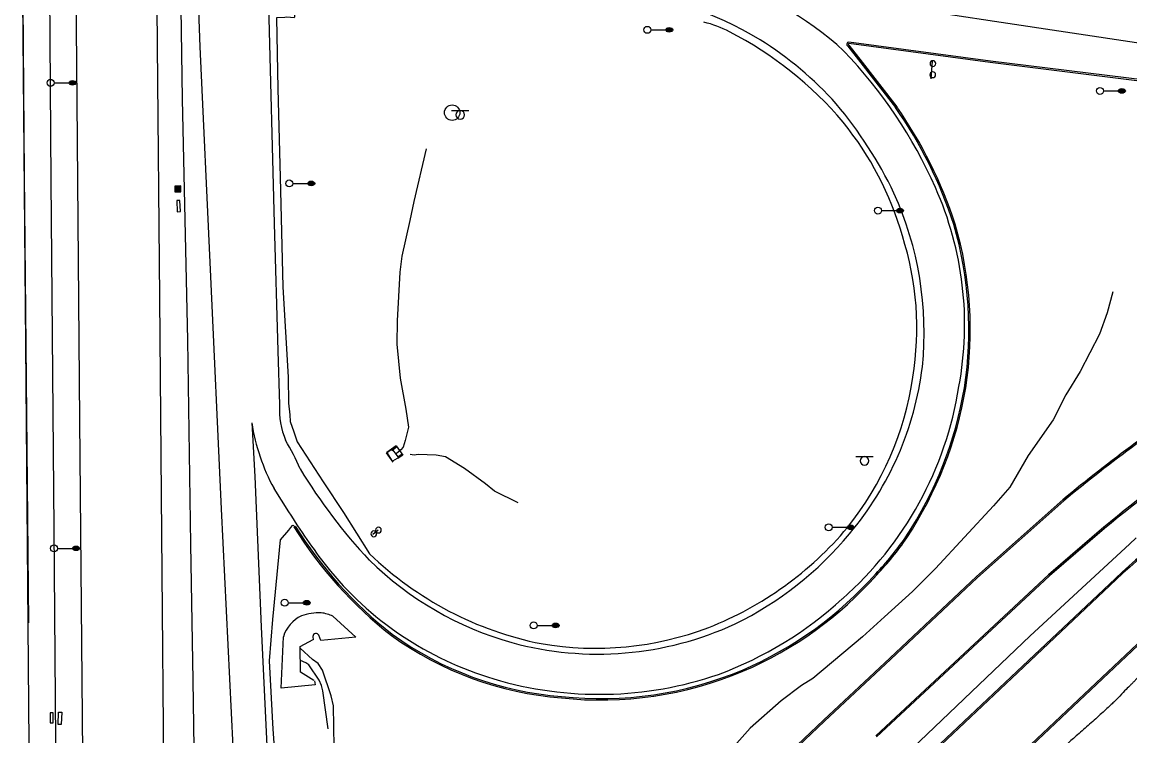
# Model space of a CAD drawing. Extents: x 2145380 to 2156929, y 139568 to 149130.
# Drawn here: x 2150813.7 to 2151291.9, y 142589.3 to 142897.3 of the extents above; entities that cross this region are included whole.
import ezdxf

# ---------------------------------------------------------------- set-up
doc = ezdxf.new("R2010")
doc.units = 0
for name, color, linetype in [('TOPO_Asphalt', 7, 'Continuous'), ('TOPO_Concrete', 7, 'Continuous'), ('TOPO_Curb Back', 7, 'Continuous'), ('TOPO_Curb Gut', 7, 'Continuous'), ('TOPO_DRAIN_Headwall', 7, 'Continuous'), ('TOPO_DRAIN_Inlet Grate', 7, 'Continuous'), ('TOPO_Fence', 7, 'Continuous'), ('TOPO_Flowline', 7, 'Continuous'), ('TOPO_Light Pole', 7, 'Continuous'), ('TOPO_Misc', 7, 'Continuous'), ('TOPO_Misc Line', 7, 'Continuous'), ('TOPO_Sign', 7, 'Continuous'), ('TOPO_Tree', 7, 'Continuous'), ('TOPO_Wall Freestanding', 7, 'Continuous')]:
    doc.layers.add(name, color=color, linetype=linetype)

# ---------------------------------------------------------------- blocks, each defined once
blk = doc.blocks.new('LP')
at = {"layer": 'TOPO_Light Pole'}
blk.add_line((3.8, 0), (20.3, 0), dxfattribs=at)
for points in [[(20.3, 0), (27.9, 0)], [(20.3, 0), (23.5, 0)], [(20.8, 1.3), (27.4, 1.3)], [(20.8, 1.3), (23.5, 1.3)], [(23.7, 1.3), (27.4, 1.3)], [(23.7, 0), (27.9, 0)], [(20.8, -1.3), (27.4, -1.3)], [(20.8, -1.3), (23.5, -1.3)], [(23.7, -1.3), (27.4, -1.3)]]:
    blk.add_lwpolyline(points, dxfattribs=at)
blk.add_circle((0, 0), 3.81, dxfattribs=at)
blk.add_ellipse((24.1, 0), major_axis=(3.81, 0), ratio=0.666667, dxfattribs=at)
blk = doc.blocks.new('POST')
at = {"layer": 'TOPO_Misc'}
for start, end in [(90, 180), (180, 270), (360, 90), (270, 0)]:
    blk.add_arc((0, 0), 3.16, start, end, dxfattribs=at)
blk = doc.blocks.new('CB')
at = {"layer": 'TOPO_Misc'}
for p, q in [((-3.1, 3), (3.2, 3)), ((-3.1, 2.7), (3.2, 2.7)), ((-3.1, 2.4), (3.2, 2.4)), ((-3.1, 2), (3.2, 2)), ((-3.1, 1.7), (3.2, 1.7)), ((-3.1, 1.4), (3.2, 1.4)), ((-3.1, 1.1), (3.2, 1.1)), ((-3.1, 0.8), (3.2, 0.8)), ((-3.1, 0.5), (3.2, 0.5)), ((-3.1, 0.1), (3.2, 0.1)), ((-3.1, -0.2), (3.2, -0.2)), ((-3.1, -0.5), (3.2, -0.5)), ((-3.1, -0.8), (3.2, -0.8)), ((-3.1, -1.1), (3.3, -1.1)), ((-3.1, -1.4), (3.3, -1.4)), ((-3.1, -1.8), (3.3, -1.8)), ((-3.1, -2.1), (3.3, -2.1)), ((-3.1, -2.4), (3.3, -2.4)), ((-3.1, -2.7), (3.3, -2.7)), ((-3.1, -3), (3.3, -3))]:
    blk.add_line(p, q, dxfattribs=at)
blk.add_lwpolyline([(3.3, -3.3), (3.2, 3.1), (-3.1, 3), (-3.1, -3.3), (3.3, -3.3)], dxfattribs=at)

msp = doc.modelspace()

# ---------------------------------------------------------------- linework, layer by layer
at = {"layer": 'TOPO_Asphalt'}
for points in [[(2150821.74, 142022.82), (2150820.93, 142111.1), (2150819.52, 142270.9), (2150818.3, 142408.96), (2150816.61, 142602.59), (2150815.23, 142758.44), (2150813.71, 142940.76), (2150813.67, 142946.8)], [(2150836.61, 142942.95), (2150837.33, 142863.14), (2150838.49, 142725.55), (2150839.88, 142565.35), (2150841.16, 142433.63), (2150842.34, 142295.33), (2150843.2, 142194.46), (2150844.72, 142022.63), (2150845.27, 141938.59), (2150846.34, 141853.99), (2150846.97, 141776.32), (2150847.39, 141719.39)], [(2150871.58, 142937.09), (2150872.02, 142887.42), (2150872.95, 142778.37), (2150873.81, 142676.39), (2150874.86, 142560.09), (2150875.91, 142436.5), (2150876.99, 142312.84), (2150878.19, 142167.19), (2150879.09, 142066.39), (2150879.83, 141982.7), (2150881.76, 141885.43), (2150884.37, 141796.89), (2150886.09, 141731.24)], [(2150888.62, 142934.23), (2150890.45, 142886.63), (2150894.91, 142790.51), (2150899.57, 142687.29), (2150904.64, 142584.59), (2150909.35, 142482.88), (2150914.05, 142382.77), (2150918.73, 142287.86), (2150924.07, 142171.93), (2150926.23, 142094.15), (2150926.54, 142070.28), (2150928.34, 141986.61), (2150928.53, 141950.21), (2150928.9, 141903.91), (2150929.51, 141842.6), (2150929.74, 141766.67), (2150929.51, 141746.86), (2150929.79, 141685.37), (2150928.94, 141612.52), (2150928.37, 141556.13), (2150927.81, 141468), (2150926.86, 141426.26)], [(2150919.42, 142929.07), (2150920.05, 142904.5), (2150922.44, 142810.41), (2150924.02, 142755.42), (2150924.76, 142732.1)], [(2150931.37, 142927.07), (2150931.22, 142899.47), (2150931.17, 142899.25), (2150927.88, 142899.49), (2150927.1, 142899.42), (2150923.44, 142899.2), (2150924.02, 142868.52), (2150925.07, 142830.44), (2150926.16, 142783.14), (2150928.48, 142744.08), (2150928.69, 142732.82), (2150929.23, 142727.81), (2150929.39, 142724.93), (2150931.02, 142720.48), (2150932.45, 142716.2), (2150943.57, 142698.95), (2150952.45, 142685.69), (2150963.67, 142667.89)], [(2151328.29, 142883.36), (2151233.49, 142897.63), (2151164.98, 142908.1), (2151111.37, 142916.58)], [(2150912.82, 142724.34), (2150914.15, 142701.29), (2150916.91, 142636.3), (2150919.91, 142572.85), (2150924.48, 142484.02), (2150928.54, 142397.12), (2150933.29, 142297.78), (2150937.9, 142197.36)], [(2150928.74, 142686.03), (2150922.41, 142696.08)], [(2150952.8, 142339.32), (2150952.37, 142338.24), (2150949.21, 142337.98), (2150945.27, 142338.46), (2150944.51, 142338.73), (2150944.01, 142339.05), (2150941.22, 142362.56), (2150938.15, 142421.26), (2150934.09, 142421.21), (2150931.85, 142459.45), (2150926.87, 142525.41), (2150922.01, 142592.2), (2150920.52, 142621.68), (2150921.92, 142639.45), (2150925.2, 142673.85), (2150928.84, 142678), (2150929.65, 142679.17), (2150930.4, 142680.03), (2150930.65, 142680.2), (2150931.3, 142679.67)]]:
    msp.add_lwpolyline(points, dxfattribs=at)
for centre, radius, start, end in [((2151074.75, 142783.39), 138.13, 47.2856, 74.6257), ((2151045.73, 142745.32), 168.35, 59.0525, 82.811), ((2151097.3, 142852.35), 46.24, 61.9367, 76.6849), ((2151047.38, 142752.55), 157.82, 40.0751, 62.9913), ((2151051.82, 142760.79), 151.98, 41.7765, 58.0224), ((2151021.28, 142743.5), 204.08, 23.8293, 43.8499), ((2151028.7, 142746.48), 178.81, 25.5152, 40.2597), ((2151060.42, 142766.83), 138.66, 16.029, 39.0298), ((2151075.26, 142766.69), 145.33, 349.4293, 24.0628), ((2151057.77, 142763.36), 145.33, 354.1799, 24.4482), ((2151070.97, 142765.42), 128.98, 350.4655, 17.9229), ((2151064.86, 142765.68), 138.55, 319.9534, 352.9286), ((2151065.76, 142763.03), 133.76, 321.1913, 351.844), ((2151065.41, 142764.28), 154.63, 311.466, 350.9787), ((2150960.84, 142730.55), 36.12, 177.5411, 202.275), ((2150997.8, 142737.4), 85.98, 188.7393, 208.7288), ((2150842.45, 142665.6), 99.23, 23.0752, 31.0996), ((2151131.47, 142823.34), 230.7, 211.0078, 223.2941), ((2151160.55, 142829.25), 272.49, 211.709, 217.7367), ((2151055.49, 142775.08), 149.34, 291.4455, 320.0609), ((2151055.4, 142772.37), 150.09, 296.1174, 320.3194), ((2151066.83, 142774.75), 148.54, 226.0096, 258.7192), ((2151058.42, 142752.98), 145.05, 218.6011, 253.5145), ((2151063.65, 142767.17), 142.92, 225.5512, 254.3418), ((2151057.31, 142769.46), 163.88, 290.3688, 312.3799), ((2151062.25, 142765.62), 141.06, 254.7188, 294.828), ((2151061.19, 142764.4), 137.33, 260.1824, 290.8609), ((2151062.8, 142765.5), 158.3, 253.2786, 289.0052)]:
    msp.add_arc(centre, radius, start, end, dxfattribs=at)
at = {"layer": 'TOPO_Concrete'}
for points in [[(2150973.82, 142707.39), (2150970.92, 142711.48), (2150972.94, 142712.89), (2150975.11, 142714.47), (2150977.97, 142710.47), (2150975.92, 142708.93)], [(2150947.84, 142640.89), (2150957.76, 142631.82), (2150942.62, 142630.37)], [(2150939.96, 142612.97), (2150940.14, 142611.29), (2150925.51, 142609.92), (2150926.44, 142632.08)]]:
    msp.add_lwpolyline(points, dxfattribs=at)
msp.add_circle((2150999.32, 142858.29), 3.32, dxfattribs=at)
for centre, radius, start, end in [((2150940.79, 142627.55), 15.05, 115.7186, 162.4741), ((2150942.67, 142614.41), 27.99, 89.705, 107.4787), ((2150940.16, 142624.4), 18.2, 65.0222, 81.6131)]:
    msp.add_arc(centre, radius, start, end, dxfattribs=at)
at = {"layer": 'TOPO_Curb Back'}
for points in [[(2151170.09, 142887), (2151174.83, 142881.03), (2151190.8, 142860.45)], [(2151170.52, 142887.43), (2151175.3, 142881.4), (2151191.28, 142860.8)], [(2151614.39, 142851.42), (2151631.77, 142854.3), (2151632.24, 142854.82), (2151632.29, 142855.37), (2151631.87, 142855.73), (2151613.61, 142855.7), (2151561.78, 142855.78), (2151502.17, 142857.06), (2151459.88, 142858.89), (2151421.61, 142861.35), (2151354.93, 142866.71), (2151298.51, 142872.25), (2151231.72, 142880.54), (2151170.57, 142888.75)], [(2151614.3, 142852.02), (2151631.47, 142854.86), (2151631.66, 142855.07), (2151631.66, 142855.12), (2151631.65, 142855.13), (2151613.61, 142855.1), (2151561.77, 142855.18), (2151502.15, 142856.46), (2151459.85, 142858.29), (2151421.57, 142860.75), (2151354.87, 142866.11), (2151298.44, 142871.65), (2151231.64, 142879.95), (2151170.61, 142888.14)], [(2151188.28, 142622.77), (2151225.72, 142658.02), (2151262.97, 142691.2)], [(2151188.69, 142622.33), (2151226.13, 142657.58), (2151263.36, 142690.74)], [(2151280.64, 142679.3), (2151256.79, 142658.84), (2151182.19, 142589.28)], [(2151281.02, 142678.85), (2151257.19, 142658.39), (2151182.6, 142588.84)], [(2151142.48, 142484.55), (2151191.38, 142530.9), (2151241.57, 142578.33), (2151295.12, 142628.86), (2151311.58, 142644.11), (2151329.81, 142659.77), (2151346.13, 142673.36), (2151348.35, 142674.86)], [(2151142.88, 142484.11), (2151191.79, 142530.46), (2151241.98, 142577.89), (2151295.53, 142628.42), (2151311.98, 142643.67), (2151330.2, 142659.31), (2151346.49, 142672.88), (2151348.7, 142674.38)], [(2151189.71, 142566.72), (2151243.1, 142617.01), (2151285.67, 142657.26)], [(2151190.12, 142566.28), (2151243.51, 142616.57), (2151286.08, 142656.82)], [(2151073.23, 142514.09), (2151114.16, 142552.94), (2151159.65, 142596.02), (2151188.32, 142622.81)], [(2151073.65, 142513.66), (2151114.57, 142552.51), (2151160.06, 142595.58), (2151188.73, 142622.37)]]:
    msp.add_lwpolyline(points, dxfattribs=at)
for centre, radius, start, end in [((2151170.74, 142887.76), 1, 99.7314, 229.3073), ((2151170.74, 142887.76), 0.4, 110.0168, 235.6749), ((2151031.54, 142749.54), 194.07, 18.1534, 34.8525), ((2151031.54, 142749.54), 194.67, 18.1505, 34.8569), ((2151059.27, 142764.5), 163.15, 351.2085, 16.1949), ((2151059.28, 142764.5), 163.75, 351.2071, 16.1986), ((2151752.59, 142106.4), 742.27, 120.06837, 129.48087), ((2151752.58, 142106.4), 741.66, 120.06887, 129.48042), ((2151055.92, 142767.13), 166.87, 326.5511, 350.4929), ((2151055.92, 142767.13), 167.47, 326.5499, 350.4941), ((2151765.21, 142079.88), 791.18, 123.67003, 129.4055), ((2151765.22, 142079.87), 790.59, 123.66977, 129.4046), ((2151818.9, 142072.71), 791.22, 127.86687, 132.37096), ((2151818.86, 142072.76), 790.56, 127.86736, 132.37086), ((2151084.08, 142774.58), 180.19, 211.8487, 231.9815), ((2151084.09, 142774.58), 179.59, 211.8488, 231.9778), ((2151097.16, 142741.62), 118.41, 315.9206, 325.8513), ((2151097.17, 142741.62), 119.01, 315.9204, 325.8534), ((2151061.93, 142765.33), 160.39, 293.0105, 318.5866), ((2151061.93, 142765.33), 160.99, 293.0102, 318.5866), ((2151057.92, 142750.05), 144.25, 234.1624, 265.4873), ((2151057.92, 142750.05), 144.85, 234.1578, 265.4839), ((2151063.49, 142762.61), 157.87, 263.8282, 292.8767), ((2151063.49, 142762.6), 157.27, 263.825, 292.8764)]:
    msp.add_arc(centre, radius, start, end, dxfattribs=at)
at = {"layer": 'TOPO_Curb Gut'}
for points in [[(2150973.26, 142712.52), (2150975.33, 142713.98)], [(2150977.71, 142710.82), (2150975.85, 142709.59)]]:
    msp.add_lwpolyline(points, dxfattribs=at)
at = {"layer": 'TOPO_DRAIN_Headwall'}
for points in [[(2150977.57, 142710.16), (2150973.63, 142707.79), (2150971.12, 142711.7), (2150975.16, 142714.63)], [(2150939.6, 142613.18), (2150933.87, 142616.81), (2150933.74, 142627.91), (2150939.33, 142630.86)], [(2150939.21, 142632.12), (2150939.3, 142630.76)], [(2150942.62, 142630.37), (2150941.79, 142632.72)]]:
    msp.add_lwpolyline(points, dxfattribs=at)
msp.add_arc((2150940.58, 142632.09), 1.37, 27.505, 178.4161, dxfattribs=at)
at = {"layer": 'TOPO_DRAIN_Inlet Grate'}
msp.add_line((2150973.65, 142712.57), (2150976.34, 142709.18), dxfattribs=at)
for points in [[(2150880.39, 142820.33), (2150880.63, 142815.5), (2150881.99, 142815.56), (2150881.76, 142820.39)], [(2150829.32, 142599.52), (2150830.85, 142599.54), (2150830.58, 142594.23), (2150829.17, 142594.14)], [(2150825.8, 142599.15), (2150825.79, 142594.93), (2150827.03, 142594.93), (2150827.04, 142599.15)]]:
    msp.add_lwpolyline(points, close=True, dxfattribs=at)
at = {"layer": 'TOPO_Fence'}
msp.add_lwpolyline([(2151191.74, 142577.9), (2151248.87, 142632.45), (2151291.77, 142672), (2151294.68, 142674.81)], dxfattribs=at)
at = {"layer": 'TOPO_Flowline'}
for points in [[(2150988.05, 142842.68), (2150982.81, 142819.95), (2150981.1, 142811.78), (2150977.66, 142796.33), (2150976.68, 142789.45), (2150975.53, 142768.44), (2150975.47, 142758.35), (2150976.86, 142743.64), (2150979.28, 142730.25), (2150980.41, 142722.56), (2150979.05, 142716.83), (2150978.15, 142713.92), (2150977.22, 142712.74), (2150975.08, 142711.08)], [(2151284.55, 142780.9), (2151282.1, 142771.92), (2151278.81, 142762.61), (2151270.53, 142746.6), (2151264.28, 142736.41), (2151258.79, 142725.73), (2151248.06, 142710.23), (2151240.04, 142696.68), (2151233.04, 142688.61), (2151208.01, 142661.53), (2151198.05, 142651.59), (2151186.01, 142640.59), (2151176.51, 142632.06), (2151155.02, 142614.03), (2151150.1, 142611), (2151141.35, 142604.43), (2151128.02, 142592.65), (2151122.26, 142586.18)], [(2151027.79, 142689.88), (2151017.59, 142694.9), (2151013.71, 142698.05), (2151004.59, 142704.63), (2150996.48, 142709.78), (2150992.4, 142710.43), (2150984.71, 142710.74), (2150982.94, 142710.37), (2150981.16, 142710.66)], [(2150948.43, 142584.45), (2150948.04, 142602.22), (2150947.04, 142606.62), (2150943.31, 142617.7), (2150941.49, 142620.5), (2150939.06, 142622.24), (2150933.75, 142627.11)], [(2150945.85, 142592.29), (2150943.5, 142608.72), (2150942.93, 142611.01), (2150941.95, 142613.38), (2150937.5, 142619.95), (2150936.2, 142620.76), (2150933.81, 142621.79)]]:
    msp.add_lwpolyline(points, dxfattribs=at)
at = {"layer": 'TOPO_Misc Line'}
msp.add_lwpolyline([(2150813.87, 142924.17), (2150814.56, 142831.51), (2150815.37, 142743), (2150816.46, 142638.04)], dxfattribs=at)
at = {"layer": 'TOPO_Sign'}
for points in [[(2151206.61, 142880.55), (2151206.03, 142872.94)], [(2150999.08, 142859.18), (2151006.57, 142859.19)], [(2151002.83, 142859.18), (2151002.83, 142859.18)], [(2151000.96, 142857.32), (2151000.96, 142857.32)], [(2151002.83, 142855.45), (2151002.83, 142855.45)], [(2151004.69, 142857.32), (2151004.69, 142857.32)], [(2151173.61, 142709.86), (2151181.1, 142709.87)], [(2151177.36, 142709.86), (2151177.36, 142709.86)], [(2151175.49, 142707.99), (2151175.49, 142707.99)], [(2151177.36, 142706.12), (2151177.36, 142706.12)], [(2151179.22, 142707.99), (2151179.22, 142707.99)], [(2150967.39, 142678.02), (2150965.14, 142676.16)]]:
    msp.add_lwpolyline(points, dxfattribs=at)
for centre, start, end in [((2151002.83, 142857.32), 90, 180), ((2151002.83, 142857.32), 360, 90), ((2151002.83, 142857.32), 180, 270), ((2151002.83, 142857.32), 270, 0), ((2151177.36, 142707.99), 90, 180), ((2151177.36, 142707.99), 360, 90), ((2151177.36, 142707.99), 180, 270), ((2151177.36, 142707.99), 270, 0)]:
    msp.add_arc(centre, 1.87, start, end, dxfattribs=at)
at = {"layer": 'TOPO_Tree'}
msp.add_open_spline([(2151520.51, 142717.22), (2151519.56, 142715.86), (2151518.6, 142714.5), (2151517.65, 142713.14), (2151516.93, 142712.12), (2151517.03, 142710.72), (2151516.86, 142709.48), (2151516.66, 142708.03), (2151516.47, 142706.58), (2151516.27, 142705.13), (2151516.09, 142703.76), (2151515.91, 142702.39), (2151515.73, 142701.02), (2151515.29, 142697.68), (2151515.46, 142694.27), (2151515.66, 142690.91), (2151515.75, 142689.48), (2151516.16, 142688.07), (2151516.26, 142686.65), (2151516.38, 142685.07), (2151516.44, 142683.47), (2151516.23, 142681.9), (2151515.45, 142676.09), (2151514.39, 142670.33), (2151513.16, 142664.6), (2151512.3, 142660.64), (2151511.3, 142656.74), (2151510.45, 142652.77), (2151510.02, 142650.77), (2151509.7, 142648.74), (2151509.44, 142646.72), (2151509.29, 142645.57), (2151509.56, 142644.4), (2151509.38, 142643.26), (2151509.13, 142641.64), (2151508.8, 142640.03), (2151508.43, 142638.43), (2151508.18, 142637.33), (2151507.96, 142636.23), (2151507.63, 142635.16), (2151507.26, 142633.93), (2151506.85, 142632.72), (2151506.44, 142631.51), (2151506.12, 142630.57), (2151505.79, 142629.62), (2151505.47, 142628.67), (2151504.97, 142627.22), (2151504.59, 142625.73), (2151504.11, 142624.27), (2151502.9, 142620.58), (2151499.79, 142617.66), (2151498.8, 142613.9), (2151497.43, 142608.67), (2151496.58, 142603.34), (2151495.35, 142598.08), (2151494.27, 142593.46), (2151493.16, 142588.87), (2151491.85, 142584.28), (2151491.32, 142582.41), (2151490.2, 142580.81), (2151488.78, 142579.35), (2151487.58, 142578.13), (2151486.27, 142577.24), (2151484.77, 142576.52), (2151482.85, 142575.59), (2151480.94, 142574.82), (2151478.9, 142574.21), (2151477.09, 142573.66), (2151475.25, 142573.3), (2151473.41, 142572.97), (2151471.93, 142572.71), (2151470.35, 142572.49), (2151468.88, 142572.91), (2151466.2, 142573.68), (2151463.89, 142575.23), (2151461.69, 142576.93), (2151459.6, 142578.55), (2151457.71, 142580.33), (2151455.63, 142581.91), (2151454.5, 142582.76), (2151453.35, 142583.58), (2151452.16, 142584.33), (2151451.09, 142585.01), (2151449.8, 142585.25), (2151448.74, 142585.94), (2151444.15, 142588.95), (2151439.83, 142592.31), (2151435.85, 142596.07), (2151430.14, 142601.47), (2151424.73, 142607.13), (2151419, 142612.49), (2151416.21, 142615.1), (2151413.47, 142617.75), (2151410.51, 142620.17), (2151409.1, 142621.33), (2151407.59, 142622.36), (2151406.16, 142623.49), (2151404.51, 142624.79), (2151402.86, 142626.07), (2151401.26, 142627.42), (2151396.68, 142631.31), (2151392.22, 142635.33), (2151387.85, 142639.46), (2151383.5, 142643.57), (2151379.16, 142647.7), (2151374.82, 142651.83), (2151372.46, 142654.09), (2151370.1, 142656.36), (2151367.74, 142658.62), (2151365.94, 142660.35), (2151364.2, 142662.13), (2151362.19, 142663.65), (2151361.23, 142664.37), (2151360.01, 142664.62), (2151358.96, 142665.15), (2151357.76, 142665.76), (2151356.61, 142666.46), (2151355.41, 142667.08), (2151354.53, 142667.54), (2151353.4, 142668.1), (2151352.52, 142667.76), (2151351.72, 142667.46), (2151350.97, 142666.84), (2151350.29, 142666.25), (2151347.65, 142663.98), (2151345.12, 142661.62), (2151342.45, 142659.4), (2151340.69, 142657.92), (2151338.91, 142656.48), (2151337.15, 142655.01), (2151335.17, 142653.36), (2151333.26, 142651.64), (2151331.34, 142649.92), (2151330.16, 142648.85), (2151329.16, 142647.69), (2151328.12, 142646.42), (2151327.27, 142645.38), (2151326.46, 142644.21), (2151326.3, 142642.97), (2151326.15, 142641.83), (2151326.54, 142640.59), (2151326.92, 142639.47), (2151327.31, 142638.33), (2151327.83, 142637.25), (2151328.22, 142636.12), (2151328.8, 142634.45), (2151329.4, 142632.61), (2151329.21, 142630.92), (2151329.12, 142630.07), (2151328.37, 142629.38), (2151327.62, 142628.76), (2151326.72, 142628.01), (2151325.86, 142627.49), (2151324.79, 142627.21), (2151322.63, 142626.63), (2151320.47, 142626.3), (2151318.28, 142626.29), (2151316.08, 142626.27), (2151313.88, 142626.41), (2151311.69, 142626.55), (2151310.42, 142626.63), (2151309.13, 142627.63), (2151307.92, 142627.16), (2151307.09, 142626.83), (2151306.53, 142626.1), (2151305.9, 142625.5), (2151304.82, 142624.46), (2151303.72, 142623.44), (2151302.67, 142622.37), (2151300.83, 142620.51), (2151299.02, 142618.62), (2151297.25, 142616.7), (2151296.18, 142615.55), (2151295.24, 142614.28), (2151294.14, 142613.15), (2151293.15, 142612.14), (2151292.15, 142611.14), (2151291.15, 142610.14), (2151288.23, 142607.22), (2151285.4, 142604.2), (2151282.37, 142601.4), (2151277.22, 142596.65), (2151271.9, 142592.09), (2151266.68, 142587.4), (2151263.39, 142584.45), (2151260.1, 142581.5), (2151256.81, 142578.54), (2151254.37, 142576.35), (2151251.87, 142574.24), (2151249.55, 142571.94), (2151248.18, 142570.56), (2151246.8, 142569.19), (2151245.42, 142567.81)], degree=3, dxfattribs=at)
at = {"layer": 'TOPO_Wall Freestanding'}
for points in [[(2150825.43, 142910.44), (2150826.12, 142828.83), (2150827.3, 142678.76), (2150828.18, 142568.53), (2150829.78, 142399.95), (2150831.07, 142245.54), (2150832.2, 142107.27), (2150832.55, 142066.8)], [(2150882.1, 142913.36), (2150882.75, 142864.13), (2150884.99, 142760.04), (2150886.41, 142672.05), (2150887.41, 142613.15), (2150888.67, 142526.11), (2150888.92, 142519.3)]]:
    msp.add_lwpolyline(points, dxfattribs=at)

# ---------------------------------------------------------------- block references
at = {"layer": 'TOPO_Light Pole', "xscale": 0.39370000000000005, "yscale": 0.3937000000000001}
for p in [(2151083.59, 142894.04), (2150825.96, 142871.15), (2151278.98, 142867.65), (2150928.98, 142827.72), (2151183.16, 142815.99), (2151161.9, 142679.29), (2150827.44, 142670.22), (2150927.06, 142646.72), (2151034.48, 142636.94)]:
    msp.add_blockref('LP', p, dxfattribs=at)
at = {"layer": 'TOPO_Misc', "xscale": 0.39370000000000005, "yscale": 0.3937000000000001}
for name, p in [('POST', (2151206.89, 142879.46)), ('POST', (2151206.79, 142874.65)), ('CB', (2150880.86, 142825.44)), ('POST', (2150965.46, 142676.48)), ('POST', (2150967.49, 142678.11))]:
    msp.add_blockref(name, p, dxfattribs=at)

doc.saveas('drawing.dxf')
